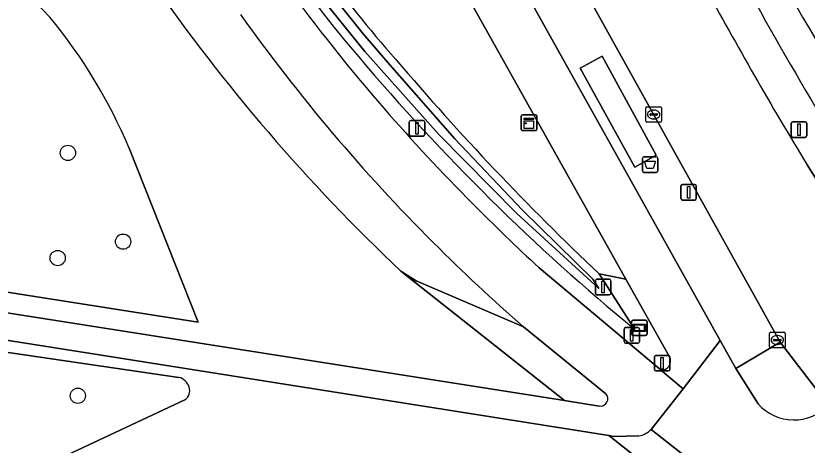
# Model space of a CAD drawing. Extents: x 155018 to 156648, y 383979 to 385733.
# Drawn here: x 156042.8 to 156093.5, y 384521.3 to 384548.8 of the extents above; entities that cross this region are included whole.
import ezdxf

# ---------------------------------------------------------------- set-up
doc = ezdxf.new("R2010")
doc.units = 0
for name, color, linetype in [('IMGEO_Afvalbak', 7, 'Continuous'), ('IMGEO_Berm_groen', 7, 'Continuous'), ('IMGEO_Boom', 7, 'Continuous'), ('IMGEO_Erf', 7, 'Continuous'), ('IMGEO_Fietspad_open', 7, 'Continuous'), ('IMGEO_Groenvoorziening', 7, 'Continuous'), ('IMGEO_Kast', 7, 'Continuous'), ('IMGEO_Kolk', 7, 'Continuous'), ('IMGEO_Lichtmast', 7, 'Continuous'), ('IMGEO_Oever', 7, 'Continuous'), ('IMGEO_OVBaan_gesloten', 7, 'Continuous'), ('IMGEO_Rijbaan_lokaal_gesloten', 7, 'Continuous'), ('IMGEO_Rijbaan_lokaal_open', 7, 'Continuous'), ('IMGEO_Verkeersbordpaal', 7, 'Continuous'), ('IMGEO_Verkeerseiland_open', 7, 'Continuous'), ('IMGEO_Verklikker', 7, 'Continuous'), ('IMGEO_Voetpad_gesloten', 7, 'Continuous'), ('IMGEO_Voetpad_open', 7, 'Continuous'), ('IMGEO_Waterloop', 7, 'Continuous')]:
    doc.layers.add(name, color=color, linetype=linetype)

msp = doc.modelspace()

# ---------------------------------------------------------------- linework, layer by layer
at = {"layer": 'IMGEO_Afvalbak'}
for p, q in [((156082.933, 384538.885), (156082.933, 384539.685)), ((156082.933, 384539.685), (156082.933, 384538.885)), ((156083.033, 384539.785), (156083.823, 384539.785)), ((156083.823, 384539.785), (156083.033, 384539.785)), ((156083.923, 384539.685), (156083.923, 384538.885)), ((156083.923, 384538.885), (156083.923, 384539.685)), ((156083.823, 384538.785), (156083.033, 384538.785)), ((156083.033, 384538.785), (156083.823, 384538.785))]:
    msp.add_line(p, q, dxfattribs=at)
msp.add_lwpolyline([(156083.076, 384539.499), (156083.78, 384539.499), (156083.631, 384539.029), (156083.225, 384539.029), (156083.076, 384539.499)], dxfattribs=at)
for centre, start, end in [((156083.033, 384539.685), 90, 180), ((156083.033, 384539.685), 90, 180), ((156083.823, 384539.685), 0, 90), ((156083.823, 384539.685), 360, 90), ((156083.033, 384538.885), 180, 270), ((156083.033, 384538.885), 180, 270), ((156083.823, 384538.885), 270, 0), ((156083.823, 384538.885), 270, 0)]:
    msp.add_arc(centre, 0.1, start, end, dxfattribs=at)
at = {"layer": 'IMGEO_Berm_groen'}
for points in [[(156098.944, 384508.997), (156099.014, 384509.095), (156098.084, 384510.098), (156096.985, 384511.117), (156094.986, 384512.966), (156091.542, 384515.963), (156083.486, 384522.316)], [(156082.704, 384521.897), (156081.088, 384521.873), (156080.776, 384521.922), (156090.266, 384514.423)]]:
    msp.add_lwpolyline(points, dxfattribs=at)
for centre, radius, start, end in [((156328.73, 384687.068), 273.141, 206.46774, 212.80015), ((156316.182, 384675.299), 258.581, 208.49643, 213.08663), ((156082.384, 384523.434), 1.57, 281.7705, 314.5948)]:
    msp.add_arc(centre, radius, start, end, dxfattribs=at)
at = {"layer": 'IMGEO_Boom'}
for centre in [(156046.112, 384540.038), (156049.646, 384534.349), (156045.456, 384533.299), (156046.748, 384524.475)]:
    msp.add_circle(centre, 0.489, dxfattribs=at)
at = {"layer": 'IMGEO_Erf'}
msp.add_arc((156379.656, 384715.025), 327.646, 208.31443, 213.59354, dxfattribs=at)
at = {"layer": 'IMGEO_Fietspad_open'}
for points in [[(156067.693, 384557.63), (156070.142, 384552.91), (156081.881, 384531.941), (156084.661, 384526.975)], [(156084.101, 384526.13), (156085.537, 384524.923), (156087.909, 384528.025), (156073.559, 384553.724)], [(156090.351, 384523.96), (156088.922, 384526.21), (156087.909, 384528.025), (156085.537, 384524.923), (156083.486, 384522.316), (156091.542, 384515.963), (156094.986, 384512.966), (156096.985, 384511.117), (156098.084, 384510.098), (156099.014, 384509.095), (156098.944, 384508.997)]]:
    msp.add_lwpolyline(points, dxfattribs=at)
for centre, radius, start, end in [((156084.179, 384526.687), 0.562, 262.0595, 30.8739), ((156092.652, 384525.989), 3.067, 221.4063, 316.2083)]:
    msp.add_arc(centre, radius, start, end, dxfattribs=at)
at = {"layer": 'IMGEO_Groenvoorziening'}
for points in [[(156080.166, 384532.281), (156081.881, 384531.941), (156070.142, 384552.91), (156067.693, 384557.63)], [(156054.459, 384529.194), (156037.297, 384531.871), (156039.116, 384539.756), (156027.929, 384542.193), (156025.945, 384533.375), (156011.035, 384535.404)], [(156037.297, 384531.871), (156054.459, 384529.194), (156050.044, 384540.33)], [(156050.044, 384540.33), (156054.459, 384529.194)], [(156008.642, 384535.064), (156077.937, 384524.166), (156067.456, 384532.45)], [(156090.266, 384514.423), (156080.776, 384521.922), (156032.312, 384529.585), (156008.225, 384533.311)], [(156075.318, 384528.884), (156068.439, 384531.839), (156067.456, 384532.45)], [(156067.456, 384532.45), (156077.937, 384524.166)], [(156067.456, 384532.45), (156068.439, 384531.839), (156075.318, 384528.884)], [(156076.318, 384532.669), (156084.018, 384526.199), (156084.101, 384526.13)], [(156010.428, 384532.202), (156036.011, 384528.175), (156053.23, 384525.649)], [(156053.23, 384525.649), (156036.011, 384528.175), (156010.428, 384532.202)], [(156084.661, 384526.975), (156081.881, 384531.941), (156080.166, 384532.281), (156082.451, 384528.726)], [(156080.585, 384524.605), (156075.318, 384528.884)], [(156053.597, 384524.211), (156042.944, 384519.219)], [(156042.944, 384519.219), (156053.597, 384524.211)], [(156077.937, 384524.166), (156080.159, 384523.817)]]:
    msp.add_lwpolyline(points, dxfattribs=at)
for centre, radius, start, end in [((156111.633, 384587.018), 62.166, 202.89818, 221.05501), ((156030.64, 384535.349), 19.595, 43.0979, 74.8537), ((156030.64, 384535.349), 19.595, 43.0979, 74.8537), ((156117.106, 384590.829), 67.113, 215.1985, 221.88328), ((156150.164, 384619.795), 120.29, 214.83504, 226.56175), ((156150.164, 384619.795), 120.29, 214.83504, 226.56175), ((156157.33, 384621.882), 120.471, 216.13577, 220.96709), ((156018.866, 384527.179), 33.838, 22.87, 39.5753), ((156018.866, 384527.179), 33.838, 22.87, 39.5753), ((156151.86, 384616.464), 116.324, 215.50647, 224.95958), ((156169.04, 384634.168), 136.439, 220.15228, 230.60711), ((156197.829, 384656.858), 171.36, 220.3007, 226.63489), ((156157.436, 384621.949), 120.595, 220.95827, 224.92318), ((156178.293, 384642.604), 149.949, 224.88348, 227.15112), ((156157.732, 384622.957), 125.067, 225.16377, 228.77973), ((156084.179, 384526.687), 0.562, 262.0595, 30.8739), ((156053.023, 384524.78), 0.893, 16.3645, 76.6195), ((156053.023, 384524.78), 0.893, 16.3645, 76.6195), ((156053.237, 384524.794), 0.685, 301.6553, 20.3064), ((156053.237, 384524.794), 0.685, 301.6553, 20.3064), ((156080.243, 384524.281), 0.471, 259.7019, 43.506)]:
    msp.add_arc(centre, radius, start, end, dxfattribs=at)
at = {"layer": 'IMGEO_Kast'}
for p, q in [((156075.168, 384541.543), (156075.168, 384542.384)), ((156075.168, 384542.384), (156075.168, 384541.543)), ((156075.243, 384542.468), (156076.084, 384542.468)), ((156076.084, 384542.468), (156075.243, 384542.468)), ((156076.168, 384542.393), (156076.168, 384541.552)), ((156076.168, 384541.552), (156076.168, 384542.393)), ((156076.093, 384541.468), (156075.252, 384541.468)), ((156075.252, 384541.468), (156076.093, 384541.468))]:
    msp.add_line(p, q, dxfattribs=at)
for points in [[(156075.363, 384542.258), (156075.963, 384542.258), (156075.963, 384542.173), (156075.363, 384542.173), (156075.363, 384542.258)], [(156075.363, 384542.083), (156075.963, 384542.083), (156075.963, 384541.594), (156075.363, 384541.594), (156075.363, 384542.083)]]:
    msp.add_lwpolyline(points, dxfattribs=at)
msp.add_circle((156075.447, 384541.932), 0.0377, dxfattribs=at)
for centre, start, end in [((156075.246, 384542.39), 92.4484, 184.2845), ((156075.246, 384542.39), 92.4484, 184.2845), ((156076.09, 384542.39), 2.4484, 94.2845), ((156076.09, 384542.39), 2.4484, 94.2845), ((156075.246, 384541.546), 182.4484, 274.2845), ((156075.246, 384541.546), 182.4484, 274.2845), ((156076.09, 384541.546), 272.4484, 4.2845), ((156076.09, 384541.546), 272.4484, 4.2845)]:
    msp.add_arc(centre, 0.0779, start, end, dxfattribs=at)
at = {"layer": 'IMGEO_Kolk'}
for p, q in [((156083.227, 384542.997), (156084.079, 384542.997)), ((156083.152, 384542.071), (156083.152, 384542.923)), ((156083.411, 384542.491), (156083.411, 384542.503)), ((156083.454, 384542.54), (156083.852, 384542.54)), ((156083.64, 384542.777), (156083.665, 384542.777)), ((156083.895, 384542.503), (156083.895, 384542.491)), ((156084.153, 384542.923), (156084.153, 384542.071)), ((156084.079, 384541.997), (156083.227, 384541.997)), ((156083.849, 384542.454), (156083.451, 384542.454)), ((156083.663, 384542.217), (156083.638, 384542.217)), ((156091.076, 384527.619), (156091.076, 384528.471)), ((156091.151, 384528.545), (156092.003, 384528.545)), ((156091.564, 384528.325), (156091.589, 384528.325)), ((156092.077, 384528.471), (156092.077, 384527.619)), ((156091.335, 384528.039), (156091.335, 384528.051)), ((156091.773, 384528.002), (156091.375, 384528.002)), ((156091.378, 384528.088), (156091.776, 384528.088)), ((156091.587, 384527.765), (156091.562, 384527.765)), ((156091.819, 384528.051), (156091.819, 384528.039)), ((156092.003, 384527.545), (156091.151, 384527.545))]:
    msp.add_line(p, q, dxfattribs=at)
for points in [[(156083.227, 384542.997), (156084.079, 384542.997)], [(156083.152, 384542.071), (156083.152, 384542.923)], [(156084.153, 384542.923), (156084.153, 384542.071)], [(156084.079, 384541.997), (156083.227, 384541.997)], [(156091.076, 384527.619), (156091.076, 384528.471)], [(156091.151, 384528.545), (156092.003, 384528.545)], [(156092.077, 384528.471), (156092.077, 384527.619)], [(156092.003, 384527.545), (156091.151, 384527.545)]]:
    msp.add_lwpolyline(points, dxfattribs=at)
for centre, radius, start, end in [((156083.229, 384542.921), 0.0765, 91.552, 178.448), ((156083.229, 384542.921), 0.0765, 91.552, 178.448), ((156084.077, 384542.921), 0.0765, 1.552, 88.448), ((156084.077, 384542.921), 0.0765, 1.552, 88.448), ((156083.451, 384542.5), 0.0403, 85.8775, 175.7526), ((156083.448, 384542.49), 0.0366, 178.938, 274.7102), ((156083.852, 384542.497), 0.043, 264.8664, 352.4533), ((156083.856, 384542.502), 0.0386, 1.7309, 96.639), ((156083.229, 384542.073), 0.0765, 181.552, 268.448), ((156083.229, 384542.073), 0.0765, 181.552, 268.448), ((156084.077, 384542.073), 0.0765, 271.552, 358.448), ((156084.077, 384542.073), 0.0765, 271.552, 358.448), ((156091.153, 384528.469), 0.0765, 91.552, 178.448), ((156091.153, 384528.469), 0.0765, 91.552, 178.448), ((156092.001, 384528.469), 0.0765, 1.552, 88.448), ((156092.001, 384528.469), 0.0765, 1.552, 88.448), ((156091.375, 384528.048), 0.0403, 85.8775, 175.7526), ((156091.372, 384528.038), 0.0366, 178.938, 274.7102), ((156091.776, 384528.045), 0.043, 264.8664, 352.4533), ((156091.78, 384528.05), 0.0386, 1.7309, 96.639), ((156091.153, 384527.621), 0.0765, 181.552, 268.448), ((156091.153, 384527.621), 0.0765, 181.552, 268.448), ((156092.001, 384527.621), 0.0765, 271.552, 358.448), ((156092.001, 384527.621), 0.0765, 271.552, 358.448)]:
    msp.add_arc(centre, radius, start, end, dxfattribs=at)
for centre, major_axis, ratio, start_param, end_param in [((156083.639, 384542.497), (-0.387, 0.002), 0.722429, 4.712389, 7.853982), ((156083.664, 384542.497), (-0.39, 0.002), 0.717154, 1.570796, 4.712389), ((156091.563, 384528.045), (-0.387, 0.002), 0.722429, 4.712389, 7.853982), ((156091.588, 384528.045), (-0.39, 0.002), 0.717154, 1.570796, 4.712389)]:
    msp.add_ellipse(centre, major_axis=major_axis, ratio=ratio, start_param=start_param, end_param=end_param, dxfattribs=at)
at = {"layer": 'IMGEO_Lichtmast'}
for p, q in [((156067.989, 384541.214), (156067.989, 384542.014)), ((156067.989, 384542.014), (156067.989, 384541.214)), ((156068.089, 384542.114), (156068.879, 384542.114)), ((156068.879, 384542.114), (156068.089, 384542.114)), ((156068.979, 384542.014), (156068.979, 384541.214)), ((156068.979, 384541.214), (156068.979, 384542.014)), ((156092.573, 384542.033), (156093.363, 384542.033)), ((156093.363, 384542.033), (156092.573, 384542.033)), ((156092.473, 384541.133), (156092.473, 384541.933)), ((156092.473, 384541.933), (156092.473, 384541.133)), ((156093.463, 384541.933), (156093.463, 384541.133)), ((156093.463, 384541.133), (156093.463, 384541.933)), ((156068.879, 384541.114), (156068.089, 384541.114)), ((156068.089, 384541.114), (156068.879, 384541.114)), ((156093.363, 384541.033), (156092.573, 384541.033)), ((156092.573, 384541.033), (156093.363, 384541.033)), ((156085.399, 384537.116), (156085.399, 384537.916)), ((156085.399, 384537.916), (156085.399, 384537.116)), ((156085.499, 384538.016), (156086.289, 384538.016)), ((156086.289, 384538.016), (156085.499, 384538.016)), ((156086.389, 384537.916), (156086.389, 384537.116)), ((156086.389, 384537.116), (156086.389, 384537.916)), ((156086.289, 384537.016), (156085.499, 384537.016)), ((156085.499, 384537.016), (156086.289, 384537.016)), ((156081.858, 384528.842), (156082.648, 384528.842)), ((156082.648, 384528.842), (156081.858, 384528.842)), ((156081.758, 384527.942), (156081.758, 384528.742)), ((156081.758, 384528.742), (156081.758, 384527.942)), ((156082.748, 384528.742), (156082.748, 384527.942)), ((156082.748, 384527.942), (156082.748, 384528.742)), ((156082.648, 384527.842), (156081.858, 384527.842)), ((156081.858, 384527.842), (156082.648, 384527.842))]:
    msp.add_line(p, q, dxfattribs=at)
for points in [[(156068.409, 384541.989), (156068.559, 384541.989), (156068.559, 384541.239), (156068.409, 384541.239), (156068.409, 384541.989)], [(156092.893, 384541.908), (156093.043, 384541.908), (156093.043, 384541.158), (156092.893, 384541.158), (156092.893, 384541.908)], [(156085.819, 384537.891), (156085.969, 384537.891), (156085.969, 384537.141), (156085.819, 384537.141), (156085.819, 384537.891)], [(156082.178, 384528.717), (156082.328, 384528.717), (156082.328, 384527.967), (156082.178, 384527.967), (156082.178, 384528.717)]]:
    msp.add_lwpolyline(points, dxfattribs=at)
for centre, start, end in [((156068.089, 384542.014), 90, 180), ((156068.089, 384542.014), 90, 180), ((156068.879, 384542.014), 0, 90), ((156068.879, 384542.014), 360, 90), ((156092.573, 384541.933), 90, 180), ((156092.573, 384541.933), 90, 180), ((156093.363, 384541.933), 0, 90), ((156093.363, 384541.933), 360, 90), ((156068.089, 384541.214), 180, 270), ((156068.089, 384541.214), 180, 270), ((156068.879, 384541.214), 270, 0), ((156068.879, 384541.214), 270, 0), ((156092.573, 384541.133), 180, 270), ((156092.573, 384541.133), 180, 270), ((156093.363, 384541.133), 270, 0), ((156093.363, 384541.133), 270, 0), ((156085.499, 384537.916), 90, 180), ((156085.499, 384537.916), 90, 180), ((156086.289, 384537.916), 0, 90), ((156086.289, 384537.916), 360, 90), ((156085.499, 384537.116), 180, 270), ((156085.499, 384537.116), 180, 270), ((156086.289, 384537.116), 270, 0), ((156086.289, 384537.116), 270, 0), ((156081.858, 384528.742), 90, 180), ((156081.858, 384528.742), 90, 180), ((156082.648, 384528.742), 0, 90), ((156082.648, 384528.742), 360, 90), ((156081.858, 384527.942), 180, 270), ((156081.858, 384527.942), 180, 270), ((156082.648, 384527.942), 270, 0), ((156082.648, 384527.942), 270, 0)]:
    msp.add_arc(centre, 0.1, start, end, dxfattribs=at)
at = {"layer": 'IMGEO_Oever'}
msp.add_lwpolyline([(156066.746, 384545.68), (156070.916, 384540.943), (156075.256, 384536.363), (156079.761, 384531.945), (156080.139, 384531.357), (156074.881, 384536.15), (156069.88, 384541.212), (156065.151, 384546.529), (156062.171, 384550.229), (156059.485, 384554.148), (156057.108, 384558.262), (156055.055, 384562.546), (156055.571, 384562.756), (156057.432, 384558.991), (156059.524, 384555.348), (156061.837, 384551.843), (156063.393, 384549.725), (156065.031, 384547.67)], close=True, dxfattribs=at)
msp.add_lwpolyline([(156082.451, 384528.726), (156080.166, 384532.281)], dxfattribs=at)
for centre, radius, start, end in [((156111.633, 384587.018), 62.166, 202.89818, 221.05501), ((156117.106, 384590.829), 67.113, 215.1985, 221.88328), ((156169.04, 384634.168), 136.439, 220.15228, 230.60711), ((156197.829, 384656.858), 171.36, 220.3007, 226.63489)]:
    msp.add_arc(centre, radius, start, end, dxfattribs=at)
at = {"layer": 'IMGEO_OVBaan_gesloten'}
for points in [[(156069.36, 384569.831), (156072.321, 384563.405), (156075.5, 384557.181), (156091.758, 384527.901), (156094.866, 384523.866), (156097.285, 384520.822), (156098.067, 384519.774)], [(156143.734, 384475.688), (156136.368, 384484.205), (156131.708, 384489.55), (156125.015, 384497.231), (156121.184, 384501.846), (156102.61, 384525.457), (156100.669, 384528.221), (156099.252, 384530.291), (156097.695, 384532.6), (156093.493, 384539.268)]]:
    msp.add_lwpolyline(points, dxfattribs=at)
msp.add_arc((156318.622, 384676.181), 263.492, 208.42045, 211.30604, dxfattribs=at)
at = {"layer": 'IMGEO_Rijbaan_lokaal_gesloten'}
for centre, radius, start, end in [((156328.73, 384687.068), 273.141, 206.46774, 212.80015), ((156379.656, 384715.025), 327.646, 208.31443, 213.59354)]:
    msp.add_arc(centre, radius, start, end, dxfattribs=at)
at = {"layer": 'IMGEO_Rijbaan_lokaal_open'}
for points in [[(156075.5, 384557.181), (156072.321, 384563.405), (156069.36, 384569.831), (156066.503, 384568.112), (156069.631, 384561.255), (156073.559, 384553.724), (156087.909, 384528.025), (156088.922, 384526.21), (156091.758, 384527.901)], [(156080.356, 384546.233), (156083.821, 384539.892), (156082.442, 384539.127), (156078.95, 384545.476)]]:
    msp.add_lwpolyline(points, close=True, dxfattribs=at)
at = {"layer": 'IMGEO_Verkeersbordpaal'}
for p, q in [((156079.917, 384531.046), (156079.917, 384531.846)), ((156079.917, 384531.846), (156079.917, 384531.046)), ((156080.017, 384531.946), (156080.807, 384531.946)), ((156080.807, 384531.946), (156080.017, 384531.946)), ((156080.907, 384531.846), (156080.907, 384531.046)), ((156080.907, 384531.046), (156080.907, 384531.846)), ((156080.807, 384530.946), (156080.017, 384530.946)), ((156080.017, 384530.946), (156080.807, 384530.946)), ((156083.699, 384526.161), (156083.699, 384526.961)), ((156083.699, 384526.961), (156083.699, 384526.161)), ((156083.799, 384527.061), (156084.589, 384527.061)), ((156084.589, 384527.061), (156083.799, 384527.061)), ((156084.689, 384526.961), (156084.689, 384526.161)), ((156084.689, 384526.161), (156084.689, 384526.961)), ((156084.589, 384526.061), (156083.799, 384526.061)), ((156083.799, 384526.061), (156084.589, 384526.061))]:
    msp.add_line(p, q, dxfattribs=at)
for points in [[(156080.337, 384531.821), (156080.487, 384531.821), (156080.487, 384531.071), (156080.337, 384531.071), (156080.337, 384531.821)], [(156084.119, 384526.936), (156084.269, 384526.936), (156084.269, 384526.186), (156084.119, 384526.186), (156084.119, 384526.936)]]:
    msp.add_lwpolyline(points, dxfattribs=at)
for centre, start, end in [((156080.017, 384531.846), 90, 180), ((156080.017, 384531.846), 90, 180), ((156080.807, 384531.846), 0, 90), ((156080.807, 384531.846), 360, 90), ((156080.017, 384531.046), 180, 270), ((156080.017, 384531.046), 180, 270), ((156080.807, 384531.046), 270, 0), ((156080.807, 384531.046), 270, 0), ((156083.799, 384526.961), 90, 180), ((156083.799, 384526.961), 90, 180), ((156084.589, 384526.961), 0, 90), ((156084.589, 384526.961), 360, 90), ((156083.799, 384526.161), 180, 270), ((156083.799, 384526.161), 180, 270), ((156084.589, 384526.161), 270, 0), ((156084.589, 384526.161), 270, 0)]:
    msp.add_arc(centre, 0.1, start, end, dxfattribs=at)
at = {"layer": 'IMGEO_Verkeerseiland_open'}
msp.add_lwpolyline([(156094.866, 384523.866), (156091.758, 384527.901), (156088.922, 384526.21), (156090.351, 384523.96)], dxfattribs=at)
msp.add_arc((156092.652, 384525.989), 3.067, 221.4063, 316.2083, dxfattribs=at)
at = {"layer": 'IMGEO_Verklikker'}
for p, q in [((156082.342, 384529.327), (156083.132, 384529.327)), ((156083.132, 384529.327), (156082.342, 384529.327)), ((156082.242, 384528.427), (156082.242, 384529.227)), ((156082.242, 384529.227), (156082.242, 384528.427)), ((156083.232, 384529.227), (156083.232, 384528.427)), ((156083.232, 384528.427), (156083.232, 384529.227)), ((156083.132, 384528.327), (156082.342, 384528.327)), ((156082.342, 384528.327), (156083.132, 384528.327))]:
    msp.add_line(p, q, dxfattribs=at)
for points in [[(156082.343, 384529.059), (156083.131, 384529.059), (156083.131, 384528.595), (156082.343, 384528.595), (156082.343, 384529.059)], [(156082.408, 384528.994), (156082.408, 384528.66), (156083.066, 384528.66), (156083.066, 384528.994), (156082.408, 384528.994)]]:
    msp.add_lwpolyline(points, dxfattribs=at)
for centre, start, end in [((156082.342, 384529.227), 90, 180), ((156082.342, 384529.227), 90, 180), ((156083.132, 384529.227), 0, 90), ((156083.132, 384529.227), 360, 90), ((156082.342, 384528.427), 180, 270), ((156082.342, 384528.427), 180, 270), ((156083.132, 384528.427), 270, 0), ((156083.132, 384528.427), 270, 0)]:
    msp.add_arc(centre, 0.1, start, end, dxfattribs=at)
at = {"layer": 'IMGEO_Voetpad_gesloten'}
for points in [[(156093.493, 384539.268), (156097.695, 384532.6), (156099.639, 384533.955), (156099.588, 384534.041), (156099.531, 384534.138)], [(156080.159, 384523.817), (156077.937, 384524.166), (156008.642, 384535.064), (156008.225, 384533.311), (156032.312, 384529.585), (156080.776, 384521.922), (156081.088, 384521.873), (156082.704, 384521.897)], [(156083.486, 384522.316), (156085.537, 384524.923), (156084.101, 384526.13), (156084.018, 384526.199), (156076.318, 384532.669)], [(156075.318, 384528.884), (156080.585, 384524.605)]]:
    msp.add_lwpolyline(points, dxfattribs=at)
for centre, radius, start, end in [((156316.182, 384675.299), 258.581, 208.49643, 213.08663), ((156157.33, 384621.882), 120.471, 216.13577, 220.96709), ((156318.622, 384676.181), 263.492, 208.42045, 211.30604), ((156151.86, 384616.464), 116.324, 215.50647, 224.95958), ((156157.436, 384621.949), 120.595, 220.95827, 224.92318), ((156178.293, 384642.604), 149.949, 224.88348, 227.15112), ((156157.732, 384622.957), 125.067, 225.16377, 228.77973), ((156080.243, 384524.281), 0.471, 259.7019, 43.506), ((156082.384, 384523.434), 1.57, 281.7705, 314.5948)]:
    msp.add_arc(centre, radius, start, end, dxfattribs=at)
at = {"layer": 'IMGEO_Voetpad_open'}
msp.add_lwpolyline([(156083.821, 384539.892), (156080.356, 384546.233), (156078.95, 384545.476), (156082.442, 384539.127)], close=True, dxfattribs=at)
at = {"layer": 'IMGEO_Waterloop'}
msp.add_lwpolyline([(156066.746, 384545.68), (156065.031, 384547.67), (156063.393, 384549.725), (156061.837, 384551.843), (156059.524, 384555.348), (156057.432, 384558.991), (156055.571, 384562.756), (156055.055, 384562.546), (156057.108, 384558.262), (156059.485, 384554.148), (156062.171, 384550.229), (156065.151, 384546.529), (156069.88, 384541.212), (156074.881, 384536.15), (156080.139, 384531.357), (156079.761, 384531.945), (156075.256, 384536.363), (156070.916, 384540.943)], close=True, dxfattribs=at)

doc.saveas('drawing.dxf')
